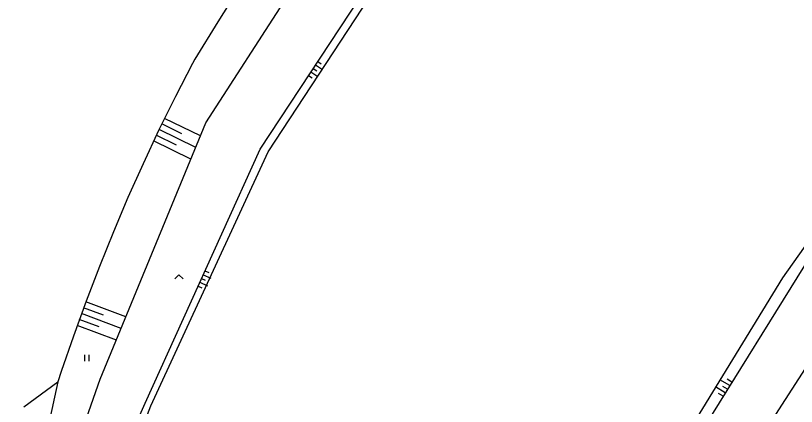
# Model space of a CAD drawing. Extents: x -539515 to -538098, y -1182060 to -1180157.
# Drawn here: x -538547.1 to -538453.8, y -1180711.1 to -1180664.4 of the extents above; entities that cross this region are included whole.
import ezdxf

# ---------------------------------------------------------------- set-up
doc = ezdxf.new("R2010")
doc.units = 0
for name, color, linetype in [('Vrstva 11', 7, 'Continuous'), ('Vrstva 14', 7, 'Continuous'), ('Vrstva 15', 7, 'Continuous'), ('Vrstva 36', 7, 'Continuous')]:
    doc.layers.add(name, color=color, linetype=linetype)

msp = doc.modelspace()

# ---------------------------------------------------------------- linework, layer by layer
at = {"layer": 'Vrstva 11'}
for p, q in [((-538542.05, -1180708.16), (-538547.09, -1180730.89)), ((-538546.12, -1180711.13), (-538542.05, -1180708.16))]:
    msp.add_line(p, q, dxfattribs=at)
at = {"layer": 'Vrstva 14'}
for p, q in [((-538524.38, -1180677.21), (-538511.28, -1180656.94)), ((-538520.163, -1180660.699), (-538522.949, -1180665.117)), ((-538517.89, -1180680.33), (-538505.27, -1180661.17)), ((-538516.93, -1180680.64), (-538504.03, -1180660.96)), ((-538522.949, -1180665.117), (-538525.668, -1180669.577)), ((-538525.668, -1180669.577), (-538525.98, -1180670.1)), ((-538438.08, -1180671.07), (-538455.5, -1180695.71)), ((-538536.98, -1180707.82), (-538524.38, -1180677.21)), ((-538531.63, -1180710.67), (-538517.89, -1180680.33)), ((-538530.93, -1180711.02), (-538516.93, -1180680.64)), ((-538533.67, -1180686.135), (-538535.411, -1180690.227)), ((-538452.87, -1180694.26), (-538469, -1180720.14)), ((-538455.5, -1180695.71), (-538470.03, -1180719.43)), ((-538446.67, -1180696.97), (-538464.28, -1180724.44)), ((-538538.671, -1180698.501), (-538540.188, -1180702.681)), ((-538541.67, -1180721.06), (-538536.98, -1180707.82)), ((-538541.95, -1180739.21), (-538530.93, -1180711.02)), ((-538540.85, -1180731.811), (-538531.63, -1180710.67))]:
    msp.add_line(p, q, dxfattribs=at)
for points in [[(-538525.98, -1180670.1), (-538528.01, -1180674.056), (-538529.969, -1180678.048)], [(-538529.969, -1180678.048), (-538531.856, -1180682.075), (-538533.67, -1180686.135)], [(-538535.411, -1180690.227), (-538537.078, -1180694.349), (-538538.671, -1180698.501)], [(-538540.188, -1180702.681), (-538541.63, -1180706.887), (-538542.05, -1180708.16)]]:
    msp.add_lwpolyline(points, dxfattribs=at)
at = {"layer": 'Vrstva 15'}
for p, q in [((-538510.995, -1180669.862), (-538510.577, -1180670.137)), ((-538511.545, -1180670.697), (-538511.127, -1180670.972)), ((-538511.27, -1180670.279), (-538510.435, -1180670.83)), ((-538512.095, -1180671.532), (-538511.678, -1180671.807)), ((-538511.82, -1180671.115), (-538510.985, -1180671.665)), ((-538527.232, -1180678.5), (-538529.626, -1180677.333)), ((-538525.013, -1180678.747), (-538529.298, -1180676.659)), ((-538525.585, -1180680.137), (-538529.955, -1180678.007)), ((-538526.157, -1180681.527), (-538530.612, -1180679.356)), ((-538527.889, -1180679.848), (-538530.284, -1180678.682)), ((-538524.479, -1180694.881), (-538524.024, -1180695.087)), ((-538524.892, -1180695.792), (-538524.437, -1180695.998)), ((-538524.686, -1180695.337), (-538523.775, -1180695.749)), ((-538525.305, -1180696.703), (-538524.849, -1180696.909)), ((-538525.098, -1180696.247), (-538524.187, -1180696.66)), ((-538533.915, -1180700.373), (-538538.703, -1180698.588)), ((-538536.602, -1180700.172), (-538538.964, -1180699.291)), ((-538537.126, -1180701.578), (-538539.48, -1180700.7)), ((-538534.486, -1180701.761), (-538539.223, -1180699.995)), ((-538535.057, -1180703.149), (-538539.734, -1180701.405)), ((-538461.802, -1180708.592), (-538462.968, -1180707.901)), ((-538461.538, -1180708.167), (-538462.091, -1180707.839)), ((-538462.331, -1180709.441), (-538463.49, -1180708.754)), ((-538462.067, -1180709.016), (-538462.636, -1180708.679)), ((-538462.596, -1180709.865), (-538463.129, -1180709.549))]:
    msp.add_line(p, q, dxfattribs=at)
at = {"layer": 'Vrstva 36'}
for p, q in [((-538538.803, -1180705.684), (-538538.803, -1180704.934)), ((-538538.303, -1180705.684), (-538538.303, -1180704.934))]:
    msp.add_line(p, q, dxfattribs=at)
msp.add_lwpolyline([(-538528.092, -1180695.842), (-538527.592, -1180695.342), (-538527.092, -1180695.842)], dxfattribs=at)

doc.saveas('drawing.dxf')
